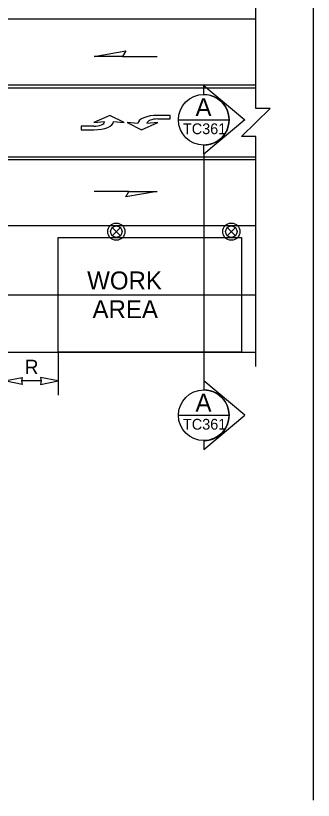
# Model space of a CAD drawing. Extents: x 99958 to 100176, y 99935 to 100011.
# Drawn here: x 100126.219 to 100127.875, y 100001.576 to 100005.948 of the extents above; entities that cross this region are included whole.
import ezdxf

# ---------------------------------------------------------------- set-up
doc = ezdxf.new("R2010")
doc.units = 0
for name, color, linetype in [('RD_ED_ShoulderPavedEdge', 7, 'Continuous'), ('RD_MK_LineEdgeYellow', 7, 'Continuous'), ('RD_MK_LineLane', 7, 'Continuous'), ('RD_MK_LineTwoWayLtTurn', 7, 'Continuous'), ('SH_TI_WZSectionCut', 7, 'Continuous'), ('TR_WZ_TrafficSafetyDrum', 7, 'Continuous'), ('TR_WZ_WorkAreaLabel', 7, 'Continuous'), ('TR_WZ_WorkZoneDetails', 7, 'Continuous'), ('TR_WZ_WorkZoneTextCurrent', 7, 'Continuous')]:
    doc.layers.add(name, color=color, linetype=linetype)

msp = doc.modelspace()

# ---------------------------------------------------------------- linework, layer by layer
at = {"layer": 'RD_ED_ShoulderPavedEdge'}
msp.add_line((100124.6319, 100004.0725), (100127.555, 100004.0725), dxfattribs=at)
at = {"layer": 'RD_MK_LineEdgeYellow'}
msp.add_line((100124.8819, 100004.3925), (100127.555, 100004.3925), dxfattribs=at)
at = {"layer": 'RD_MK_LineLane'}
for points in [[(100127.555, 100005.9284), (100120.32, 100005.9284)], [(100127.555, 100004.7765), (100120.32, 100004.7765)]]:
    msp.add_lwpolyline(points, dxfattribs=at)
at = {"layer": 'RD_MK_LineTwoWayLtTurn'}
for p, q in [((100127.555, 100005.5604), (100124.3495, 100005.5604)), ((100127.555, 100005.1444), (100124.3495, 100005.1444))]:
    msp.add_line(p, q, dxfattribs=at)
for points in [[(100127.555, 100005.5445), (100124.3495, 100005.5445)], [(100127.555, 100005.1604), (100124.3495, 100005.1604)]]:
    msp.add_lwpolyline(points, dxfattribs=at)
at = {"layer": 'SH_TI_WZSectionCut'}
for p, q in [((100127.2657, 100005.5088), (100127.2657, 100005.5587)), ((100127.2657, 100005.5587), (100127.4938, 100005.3676)), ((100127.4938, 100005.3676), (100127.2657, 100005.1764)), ((100127.2657, 100005.1764), (100127.2657, 100005.2264)), ((100127.2657, 100005.1765), (100127.2657, 100003.9125)), ((100127.2657, 100003.9125), (100127.2657, 100003.8625)), ((100127.4939, 100003.7213), (100127.2657, 100003.9125)), ((100127.2657, 100003.5302), (100127.4939, 100003.7213)), ((100127.2657, 100003.5801), (100127.2657, 100003.5302))]:
    msp.add_line(p, q, dxfattribs=at)
for points in [[(100127.1245, 100005.3676), (100127.4069, 100005.3676)], [(100127.1245, 100003.7213), (100127.4069, 100003.7213)]]:
    msp.add_lwpolyline(points, dxfattribs=at)
for centre in [(100127.2657, 100005.3676), (100127.2657, 100003.7213)]:
    msp.add_circle(centre, 0.1412, dxfattribs=at)
for centre in [(100127.2657, 100005.3676), (100127.2657, 100003.7213)]:
    msp.add_arc(centre, 0.1412, 269.9978, 90.0022, dxfattribs=at)
at = {"layer": 'TR_WZ_TrafficSafetyDrum'}
for p, q in [((100126.7563, 100004.7671), (100126.8015, 100004.7218)), ((100126.8015, 100004.7671), (100126.7563, 100004.7218)), ((100126.7563, 100004.7671), (100126.8015, 100004.7218)), ((100126.8015, 100004.7671), (100126.7563, 100004.7218)), ((100127.3963, 100004.7671), (100127.4415, 100004.7218)), ((100127.4415, 100004.7671), (100127.3963, 100004.7218)), ((100127.3963, 100004.7671), (100127.4415, 100004.7218)), ((100127.4415, 100004.7671), (100127.3963, 100004.7218))]:
    msp.add_line(p, q, dxfattribs=at)
for centre, radius in [((100126.7789, 100004.7445), 0.048), ((100126.7789, 100004.7445), 0.048), ((100126.7789, 100004.7445), 0.048), ((100126.7789, 100004.7445), 0.048), ((100127.4189, 100004.7445), 0.048), ((100127.4189, 100004.7445), 0.048), ((100127.4189, 100004.7445), 0.048), ((100127.4189, 100004.7445), 0.048), ((100126.7789, 100004.7445), 0.032), ((100126.7789, 100004.7445), 0.032), ((100127.4189, 100004.7445), 0.032), ((100127.4189, 100004.7445), 0.032)]:
    msp.add_circle(centre, radius, dxfattribs=at)
at = {"layer": 'TR_WZ_WorkZoneDetails'}
for p, q in [((100127.875, 100009.625), (100127.875, 100001.5759)), ((100126.8136, 100005.721), (100127.0065, 100005.721)), ((100126.8492, 100004.9684), (100126.6563, 100004.9684)), ((100126.4554, 100004.0725), (100126.4554, 100003.8325)), ((100126.3616, 100003.9125), (100126.2514, 100003.9125))]:
    msp.add_line(p, q, dxfattribs=at)
for points in [[(100127.555, 100003.9924), (100127.555, 100005.275), (100127.475, 100005.275), (100127.635, 100005.4299), (100127.555, 100005.4299), (100127.555, 100006.7125)], [(100126.7634, 100005.3574), (100126.8234, 100005.3525), (100126.7434, 100005.3925), (100126.6534, 100005.3525), (100126.7134, 100005.3574)], [(100127.0094, 100005.3724), (100127.0794, 100005.3724), (100127.0794, 100005.3925), (100127.0094, 100005.3924)], [(100126.6534, 100005.3325), (100126.5834, 100005.3325), (100126.5834, 100005.3124), (100126.6534, 100005.3125)], [(100126.8994, 100005.3475), (100126.8394, 100005.3524), (100126.9194, 100005.3124), (100127.0094, 100005.3524), (100126.9494, 100005.3475)]]:
    msp.add_lwpolyline(points, dxfattribs=at)
for points in [[(100126.6563, 100005.721), (100126.8314, 100005.7519), (100126.8136, 100005.721)], [(100127.0065, 100004.9684), (100126.8314, 100004.9376), (100126.8492, 100004.9684)], [(100126.4554, 100004.0725), (100126.4554, 100004.7114), (100127.475, 100004.7114), (100127.475, 100004.0725)], [(100126.1576, 100003.9125), (100126.2559, 100003.9317), (100126.2514, 100003.9125), (100126.2559, 100003.8932)], [(100126.4554, 100003.9125), (100126.3571, 100003.9317), (100126.3616, 100003.9125), (100126.3571, 100003.8932)]]:
    msp.add_lwpolyline(points, close=True, dxfattribs=at)
for centre, major_axis, ratio, start_param in [((100126.6534, 100005.3574), (0.06, 0), 0.41611, 4.712518), ((100126.6534, 100005.3574), (0.11, 0), 0.40879, 4.712524), ((100127.0094, 100005.3475), (-0.11, 0), 0.40879, 4.712524), ((100127.0094, 100005.3475), (-0.06, 0), 0.41611, 4.712518)]:
    msp.add_ellipse(centre, major_axis=major_axis, ratio=ratio, start_param=start_param, end_param=6.283185, dxfattribs=at)

# ---------------------------------------------------------------- texts
at = {"layer": 'SH_TI_WZSectionCut'}
for s, height, rotation, p in [('A', 0.1, 0.01, (100127.2195, 100005.3882)), ('TC361', 0.06, 360, (100127.1498, 100005.2876)), ('A', 0.1, 0.01, (100127.2195, 100003.7419)), ('TC361', 0.06, 360, (100127.1499, 100003.6413))]:
    msp.add_text(s, height=height, rotation=rotation, dxfattribs=at).set_placement(p)
at = {"layer": 'TR_WZ_WorkAreaLabel'}
for s, p in [('WORK', (100126.6169, 100004.4225)), ('AREA', (100126.6465, 100004.2624))]:
    msp.add_text(s, height=0.1, dxfattribs=at).set_placement(p)
at = {"layer": 'TR_WZ_WorkZoneTextCurrent'}
msp.add_text('R', height=0.08, dxfattribs=at).set_placement((100126.2689, 100003.9505))

doc.saveas('drawing.dxf')
